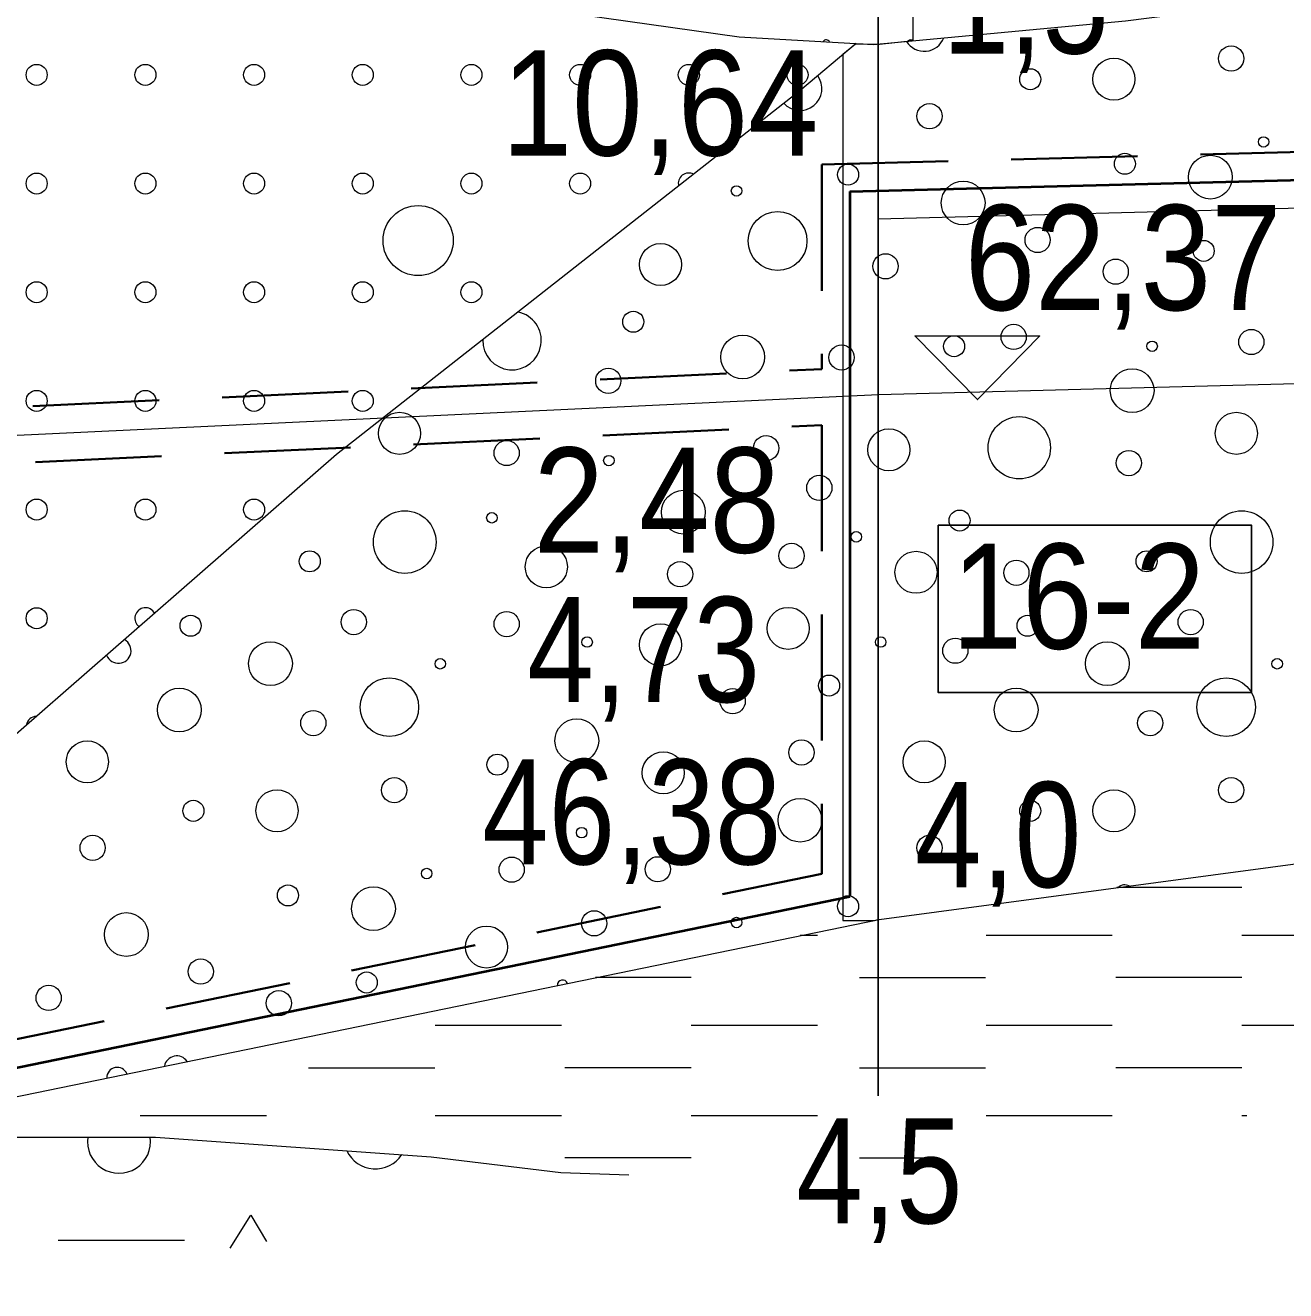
# Model space of a CAD drawing. Extents: x 640121 to 640955, y 6441885 to 6442246.
# Drawn here: x 640850.27 to 640886.22, y 6442110.3 to 6442146.39 of the extents above; entities that cross this region are included whole.
import ezdxf
from ezdxf.enums import TextEntityAlignment as Align

# ---------------------------------------------------------------- set-up
doc = ezdxf.new("R2010")
doc.units = 0
doc.header["$LTSCALE"] = 1.2
doc.linetypes.add('MEDIUM_DASHED', pattern=[4.5, 3, -1.5])
for name, color, linetype, lineweight in [('31', 7, 'Continuous', 13), ('32', 7, 'Continuous', 13), ('33', 7, 'Continuous', 13), ('34', 7, 'Continuous', 25), ('35', 7, 'Continuous', 35), ('41', 7, 'Continuous', 13), ('43', 7, 'Continuous', 13), ('45', 7, 'Continuous', 13), ('46', 7, 'Continuous', 13), ('47', 7, 'Continuous', 13)]:
    doc.layers.add(name, color=color, linetype=linetype, lineweight=lineweight)

msp = doc.modelspace()

# ---------------------------------------------------------------- linework, layer by layer
at = {"layer": '31'}
for points in [[(640827.29, 6442156.09), (640846.55, 6442151.47), (640855.78, 6442149), (640864.21, 6442146.97), (640870.63, 6442146.07), (640874.45, 6442145.85), (640881.65, 6442146.52), (640888.26, 6442147.37), (640905.62, 6442150.12), (640920.7, 6442152.04), (640935.32, 6442154.62)], [(640873.97, 6442145.88), (640872.36, 6442144.53), (640859.15, 6442134.15), (640849.47, 6442125.71), (640841.82, 6442119.18), (640833.32, 6442112.41)], [(640635.03, 6442075.9), (640649.8, 6442077.26), (640785.83, 6442102.65), (640874.62, 6442120.89), (640920.62, 6442127.04), (640933.07, 6442127.28)], [(640844.19, 6442114.68), (640853.98, 6442114.68), (640861.85, 6442114.12), (640865.54, 6442113.67), (640867.48, 6442113.6)]]:
    msp.add_lwpolyline(points, dxfattribs=at)
at = {"layer": '32', "lineweight": 25}
msp.add_line((640874.59, 6442160.86), (640874.59, 6442115.86), dxfattribs=at)
at = {"layer": '33'}
for points in [[(640875.59, 6442145.96), (640875.59, 6442155.86), (640874.73, 6442155.86), (640874.59, 6442155.86), (640874.59, 6442145.86), (640874.63, 6442145.86)], [(640873.59, 6442145.56), (640873.59, 6442120.86), (640874.49, 6442120.86), (640874.59, 6442120.89), (640874.59, 6442120.89), (640874.59, 6442145.86), (640874.45, 6442145.85), (640874.17, 6442145.86), (640873.97, 6442145.86), (640873.95, 6442145.86)]]:
    msp.add_lwpolyline(points, close=True, dxfattribs=at)
at = {"layer": '33', "lineweight": 25}
msp.add_lwpolyline([(640876.31, 6442132.14), (640885.24, 6442132.14), (640885.24, 6442127.36), (640876.31, 6442127.36)], close=True, dxfattribs=at)
at = {"layer": '34'}
msp.add_lwpolyline([(640875.64, 6442137.54), (640877.43, 6442135.72), (640879.2, 6442137.53)], close=True, dxfattribs=at)
at = {"layer": '34', "lineweight": 13}
msp.add_lwpolyline([(640635.03, 6442126.63), (640785.8, 6442131.67), (640874.6, 6442135.86), (640933.07, 6442137.4)], dxfattribs=at)
at = {"layer": '35', "linetype": 'MEDIUM_DASHED'}
for p, q in [((640872.99, 6442142.42), (640919.09, 6442143.64)), ((640872.99, 6442142.42), (640872.99, 6442136.59)), ((640872.99, 6442134.99), (640872.99, 6442122.19))]:
    msp.add_line(p, q, dxfattribs=at)
at = {"layer": '35', "lineweight": 40}
for q in [(640919.89, 6442142.86), (640873.79, 6442121.54)]:
    msp.add_line((640873.79, 6442141.65), q, dxfattribs=at)
at = {"layer": '35', "lineweight": 13}
msp.add_line((640874.59, 6442140.87), (640920.69, 6442142.08), dxfattribs=at)
at = {"layer": '35', "linetype": 'MEDIUM_DASHED'}
for points in [[(640651.29, 6442127.97), (640785.76, 6442132.47), (640872.99, 6442136.59)], [(640651.29, 6442126.37), (640785.83, 6442130.88), (640872.99, 6442134.99)], [(640651.29, 6442079.17), (640785.52, 6442104.22), (640872.99, 6442122.19)]]:
    msp.add_lwpolyline(points, dxfattribs=at)
at = {"layer": '35', "lineweight": 40}
msp.add_lwpolyline([(640650.49, 6442078.2), (640785.68, 6442103.44), (640873.79, 6442121.54)], dxfattribs=at)
at = {"layer": '41'}
for centre, radius in [((640884.661, 6442145.446), 0.36), ((640881.318, 6442144.859), 0.6), ((640878.932, 6442144.856), 0.3), ((640876.059, 6442143.801), 0.36), ((640885.587, 6442143.068), 0.15), ((640881.63, 6442142.444), 0.3), ((640884.069, 6442142.064), 0.624), ((640873.736, 6442142.135), 0.3), ((640877.018, 6442141.328), 0.624), ((640870.556, 6442141.67), 0.15), ((640871.726, 6442140.242), 0.838), ((640879.142, 6442140.271), 0.36), ((640868.387, 6442139.57), 0.6), ((640883.877, 6442139.96), 0.3), ((640874.805, 6442139.52), 0.36), ((640881.369, 6442139.368), 0.36), ((640867.61, 6442137.938), 0.3), ((640878.458, 6442137.505), 0.36), ((640870.732, 6442136.933), 0.624), ((640876.76, 6442137.239), 0.3), ((640885.238, 6442137.361), 0.36), ((640873.551, 6442136.918), 0.36), ((640882.407, 6442137.239), 0.15), ((640866.897, 6442136.253), 0.36), ((640881.838, 6442135.975), 0.624), ((640860.941, 6442134.755), 0.6), ((640884.81, 6442134.755), 0.6), ((640878.618, 6442134.343), 0.889), ((640871.398, 6442134.332), 0.36), ((640874.9, 6442134.287), 0.6), ((640863.999, 6442134.194), 0.36), ((640881.744, 6442133.908), 0.36), ((640866.914, 6442133.978), 0.15), ((640872.917, 6442133.2), 0.36), ((640869.036, 6442132.507), 0.624), ((640861.092, 6442131.654), 0.893), ((640863.578, 6442132.346), 0.15), ((640876.916, 6442132.268), 0.3), ((640884.961, 6442131.654), 0.893), ((640873.97, 6442131.803), 0.15), ((640858.382, 6442131.104), 0.3), ((640865.129, 6442130.948), 0.6), ((640872.125, 6442131.262), 0.36), ((640875.674, 6442130.792), 0.6), ((640882.251, 6442131.104), 0.3), ((640868.944, 6442130.737), 0.36), ((640878.536, 6442130.779), 0.36), ((640854.985, 6442129.267), 0.3), ((640859.637, 6442129.372), 0.36), ((640863.999, 6442129.315), 0.36), ((640872.029, 6442129.192), 0.6), ((640878.854, 6442129.267), 0.3), ((640883.506, 6442129.372), 0.36), ((640868.387, 6442128.724), 0.6), ((640866.293, 6442128.802), 0.15), ((640874.666, 6442128.802), 0.15), ((640876.795, 6442128.555), 0.36), ((640857.262, 6442128.186), 0.624), ((640881.131, 6442128.186), 0.624), ((640862.105, 6442128.181), 0.15), ((640885.974, 6442128.181), 0.15), ((640860.653, 6442126.944), 0.835), ((640873.193, 6442127.56), 0.3), ((640884.522, 6442126.944), 0.835), ((640854.66, 6442126.866), 0.624), ((640870.444, 6442127.114), 0.36), ((640878.529, 6442126.866), 0.624), ((640858.485, 6442126.491), 0.36), ((640882.354, 6442126.491), 0.36), ((640865.999, 6442125.988), 0.624), ((640852.039, 6442125.385), 0.6), ((640872.408, 6442125.653), 0.36), ((640875.908, 6442125.385), 0.6), ((640863.734, 6442125.304), 0.3), ((640868.465, 6442125.073), 0.6), ((640860.792, 6442124.577), 0.36), ((640884.661, 6442124.577), 0.36), ((640857.449, 6442123.99), 0.6), ((640881.318, 6442123.99), 0.6), ((640855.063, 6442123.987), 0.3), ((640872.367, 6442123.72), 0.624), ((640878.932, 6442123.987), 0.3), ((640866.137, 6442123.366), 0.15), ((640852.19, 6442122.932), 0.36), ((640876.059, 6442122.932), 0.36), ((640861.718, 6442122.199), 0.15), ((640864.141, 6442122.31), 0.36), ((640868.308, 6442122.32), 0.36), ((640857.761, 6442121.575), 0.3), ((640860.2, 6442121.195), 0.624), ((640873.736, 6442121.266), 0.3), ((640853.149, 6442120.459), 0.624), ((640866.494, 6442120.778), 0.36), ((640870.556, 6442120.801), 0.15), ((640863.425, 6442120.102), 0.6), ((640855.273, 6442119.402), 0.36), ((640860.008, 6442119.091), 0.3), ((640850.936, 6442118.651), 0.36), ((640857.5, 6442118.499), 0.36)]:
    msp.add_circle(centre, radius, dxfattribs=at)
for centre, radius, start, end in [((640875.908, 6442146.254), 0.6, 211.9137, 338.7979), ((640872.367, 6442144.589), 0.624, 222.0537, 36.2464), ((640864.152, 6442137.401), 0.834, 178.46, 77.8752), ((640852.926, 6442128.555), 0.36, 201.1349, 61.048), ((640881.63, 6442121.575), 0.3, 64.9008, 130.3341), ((640865.594, 6442119.013), 0.15, 21.0116, 182.2041), ((640854.589, 6442116.636), 0.36, 34.2887, 168.927), ((640852.891, 6442116.37), 0.3, 22.6488, 180.5669)]:
    msp.add_arc(centre, radius, start, end, dxfattribs=at)
at = {"layer": '43'}
for centre in [(640850.594, 6442144.981), (640853.694, 6442144.981), (640856.794, 6442144.981), (640859.894, 6442144.981), (640862.994, 6442144.981), (640866.094, 6442144.981), (640869.194, 6442144.981), (640872.294, 6442144.981), (640850.594, 6442141.881), (640853.694, 6442141.881), (640856.794, 6442141.881), (640859.894, 6442141.881), (640862.994, 6442141.881), (640866.094, 6442141.881), (640850.594, 6442138.781), (640853.694, 6442138.781), (640856.794, 6442138.781), (640859.894, 6442138.781), (640862.994, 6442138.781), (640850.594, 6442135.681), (640853.694, 6442135.681), (640856.794, 6442135.681), (640859.894, 6442135.681), (640850.594, 6442132.581), (640853.694, 6442132.581), (640856.794, 6442132.581), (640850.594, 6442129.481)]:
    msp.add_circle(centre, 0.3, dxfattribs=at)
for centre, start, end in [((640869.194, 6442141.881), 62.952, 193.3833), ((640853.694, 6442129.481), 27.5922, 234.5907), ((640850.594, 6442126.381), 90.793, 171.3899)]:
    msp.add_arc(centre, 0.3, start, end, dxfattribs=at)
at = {"layer": '45'}
for centre, start, end in [((640873.114, 6442145.874), 26.6017, 146.6654), ((640875.533, 6442145.874), 50.7337, 139.978)]:
    msp.add_arc(centre, 0.105, start, end, dxfattribs=at)
at = {"layer": '46'}
for p, q in [((640884.97, 6442121.8), (640881.4, 6442121.8)), ((640872.86, 6442120.43), (640872.37, 6442120.43)), ((640881.27, 6442120.43), (640877.67, 6442120.43)), ((640888.57, 6442120.43), (640884.97, 6442120.43)), ((640869.26, 6442119.23), (640866.53, 6442119.23)), ((640877.66, 6442119.22), (640874.06, 6442119.22)), ((640884.97, 6442119.23), (640881.37, 6442119.23)), ((640865.56, 6442117.86), (640861.96, 6442117.86)), ((640872.86, 6442117.86), (640869.26, 6442117.86)), ((640881.27, 6442117.86), (640877.67, 6442117.86)), ((640888.57, 6442117.86), (640884.97, 6442117.86)), ((640861.95, 6442116.65), (640858.35, 6442116.65)), ((640869.26, 6442116.66), (640865.66, 6442116.66)), ((640877.66, 6442116.65), (640874.06, 6442116.65)), ((640884.97, 6442116.66), (640881.37, 6442116.66)), ((640857.15, 6442115.29), (640853.55, 6442115.29)), ((640865.56, 6442115.29), (640861.96, 6442115.29)), ((640872.86, 6442115.29), (640869.26, 6442115.29)), ((640881.27, 6442115.29), (640877.67, 6442115.29)), ((640885.11, 6442115.29), (640884.97, 6442115.29)), ((640869.26, 6442114.09), (640865.66, 6442114.09)), ((640876.1, 6442114.08), (640874.06, 6442114.08)), ((640854.81, 6442111.73), (640851.21, 6442111.73))]:
    msp.add_line(p, q, dxfattribs=at)
msp.add_lwpolyline([(640856.11, 6442111.51), (640856.7, 6442112.45), (640857.15, 6442111.7)], dxfattribs=at)
for centre, start, end in [((640852.942, 6442114.551), 171.5933, 8.4067), ((640860.255, 6442114.673), 205.0353, 326.7934)]:
    msp.add_arc(centre, 0.9, start, end, dxfattribs=at)
at = {"layer": '47'}
msp.add_circle((640861.474, 6442140.254), 1, dxfattribs=at)

# ---------------------------------------------------------------- texts
at = {"layer": '32'}
for s, width, p in [('1,5', 0.85, (640878.8, 6442145.59)), ('10,64', 0.9, (640868.375, 6442142.68)), ('2,48', 0.9, (640868.28, 6442131.35)), ('46,38', 0.85, (640867.565, 6442122.46)), ('4,0', 0.85, (640878.015, 6442121.81)), ('4,5', 0.85, (640874.63, 6442112.22))]:
    msp.add_text(s, height=3, dxfattribs=dict(at, width=width)).set_placement(p, align=Align.CENTER)
at = {"layer": '33'}
for s, width, p in [('16-2', 0.9, (640880.305, 6442128.61)), ('4,73', 0.85, (640867.905, 6442127.09))]:
    msp.add_text(s, height=3, dxfattribs=dict(at, width=width)).set_placement(p, align=Align.CENTER)
at = {"layer": '34', "width": 0.9}
msp.add_text('62,37', height=3, dxfattribs=at).set_placement((640881.58, 6442138.27), align=Align.CENTER)

doc.saveas('drawing.dxf')
